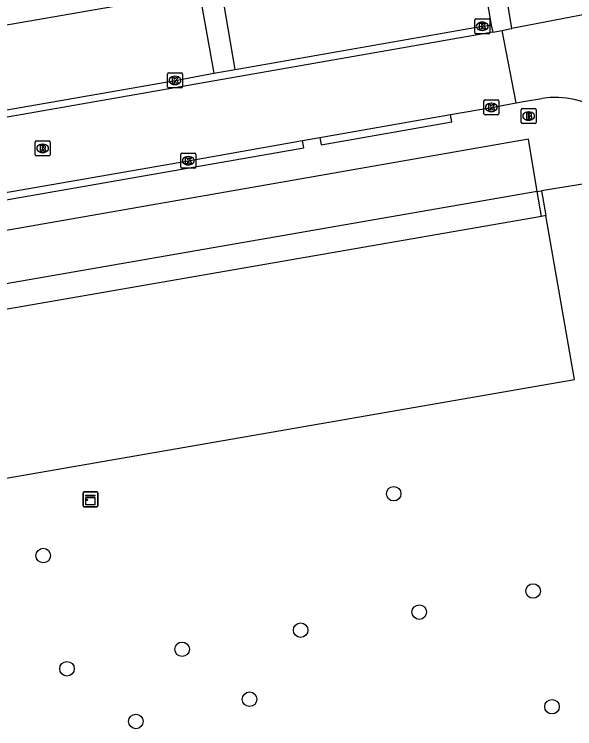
# Model space of a CAD drawing. Extents: x 162880 to 165536, y 384011 to 385179.
# Drawn here: x 164223.66 to 164261.4, y 384864.38 to 384912.52 of the extents above; entities that cross this region are included whole.
import ezdxf

# ---------------------------------------------------------------- set-up
doc = ezdxf.new("R2010")
doc.units = 0
for name, color, linetype in [('IMGEO_Boom', 7, 'Continuous'), ('IMGEO_Brandkraan', 7, 'Continuous'), ('IMGEO_Haag', 7, 'Continuous'), ('IMGEO_Kast', 7, 'Continuous'), ('IMGEO_Kolk', 7, 'Continuous'), ('IMGEO_Muur', 7, 'Continuous'), ('IMGEO_Pand', 7, 'Continuous'), ('IMGEO_Parkeervlak_open', 7, 'Continuous'), ('IMGEO_Rijbaan_lokaal_open', 7, 'Continuous'), ('IMGEO_Rioolput', 7, 'Continuous'), ('IMGEO_Voetpad_open', 7, 'Continuous')]:
    doc.layers.add(name, color=color, linetype=linetype)

msp = doc.modelspace()

# ---------------------------------------------------------------- linework, layer by layer
at = {"layer": 'IMGEO_Boom'}
for centre in [(164249.21, 384880.213), (164225.607, 384876.046), (164258.595, 384873.657), (164250.927, 384872.236), (164242.943, 384871.019), (164234.961, 384869.73), (164227.209, 384868.416), (164239.503, 384866.365), (164259.868, 384865.86), (164231.846, 384864.868)]:
    msp.add_circle(centre, 0.489, dxfattribs=at)
at = {"layer": 'IMGEO_Brandkraan'}
for p, q in [((164257.793, 384905.235), (164257.793, 384906.087)), ((164257.868, 384906.161), (164258.72, 384906.161)), ((164258.794, 384906.087), (164258.794, 384905.235)), ((164258.281, 384905.941), (164258.306, 384905.941)), ((164258.72, 384905.161), (164257.868, 384905.161)), ((164258.304, 384905.381), (164258.279, 384905.381))]:
    msp.add_line(p, q, dxfattribs=at)
for points in [[(164257.793, 384905.235), (164257.793, 384906.087)], [(164257.868, 384906.161), (164258.72, 384906.161)], [(164258.794, 384906.087), (164258.794, 384905.235)], [(164258.141, 384905.861), (164258.141, 384905.461), (164258.354, 384905.461)], [(164258.372, 384905.861), (164258.141, 384905.861)], [(164258.32, 384905.78), (164258.266, 384905.78), (164258.266, 384905.704)], [(164258.266, 384905.704), (164258.319, 384905.704)], [(164258.328, 384905.628), (164258.266, 384905.628), (164258.266, 384905.547)], [(164258.72, 384905.161), (164257.868, 384905.161)], [(164258.266, 384905.547), (164258.328, 384905.547)]]:
    msp.add_lwpolyline(points, dxfattribs=at)
for centre, radius, start, end in [((164257.87, 384906.085), 0.0765, 91.552, 178.448), ((164257.87, 384906.085), 0.0765, 91.552, 178.448), ((164258.718, 384906.085), 0.0765, 1.552, 88.448), ((164258.718, 384906.085), 0.0765, 1.552, 88.448), ((164258.321, 384905.742), 0.0379, 267.8285, 90.9355), ((164258.329, 384905.587), 0.0404, 269.8759, 90.5077), ((164258.376, 384905.716), 0.145, 59.4692, 91.5367), ((164258.401, 384905.763), 0.0922, 285.5137, 58.1501), ((164258.406, 384905.571), 0.105, 301.3115, 78.989), ((164257.87, 384905.237), 0.0765, 181.552, 268.448), ((164257.87, 384905.237), 0.0765, 181.552, 268.448), ((164258.36, 384905.712), 0.251, 268.6676, 293.5347), ((164258.718, 384905.237), 0.0765, 271.552, 358.448), ((164258.718, 384905.237), 0.0765, 271.552, 358.448)]:
    msp.add_arc(centre, radius, start, end, dxfattribs=at)
for centre, major_axis, ratio, start_param, end_param in [((164258.28, 384905.661), (-0.387, 0.002), 0.722429, 4.712389, 7.853982), ((164258.305, 384905.661), (-0.39, 0.002), 0.717154, 1.570796, 4.712389)]:
    msp.add_ellipse(centre, major_axis=major_axis, ratio=ratio, start_param=start_param, end_param=end_param, dxfattribs=at)
at = {"layer": 'IMGEO_Haag'}
msp.add_lwpolyline([(164257.154, 384911.57), (164255.975, 384918.864)], dxfattribs=at)
at = {"layer": 'IMGEO_Kast'}
for p, q in [((164228.288, 384879.411), (164228.288, 384880.252)), ((164228.288, 384880.252), (164228.288, 384879.411)), ((164228.363, 384880.336), (164229.204, 384880.336)), ((164229.204, 384880.336), (164228.363, 384880.336)), ((164229.288, 384880.261), (164229.288, 384879.42)), ((164229.288, 384879.42), (164229.288, 384880.261)), ((164229.213, 384879.336), (164228.372, 384879.336)), ((164228.372, 384879.336), (164229.213, 384879.336))]:
    msp.add_line(p, q, dxfattribs=at)
for points in [[(164228.483, 384880.126), (164229.083, 384880.126), (164229.083, 384880.041), (164228.483, 384880.041), (164228.483, 384880.126)], [(164228.483, 384879.951), (164229.083, 384879.951), (164229.083, 384879.462), (164228.483, 384879.462), (164228.483, 384879.951)]]:
    msp.add_lwpolyline(points, dxfattribs=at)
msp.add_circle((164228.567, 384879.8), 0.0377, dxfattribs=at)
for centre, start, end in [((164228.366, 384880.258), 92.4484, 184.2845), ((164228.366, 384880.258), 92.4484, 184.2845), ((164229.21, 384880.258), 2.4484, 94.2845), ((164229.21, 384880.258), 2.4484, 94.2845), ((164228.366, 384879.414), 182.4484, 274.2845), ((164228.366, 384879.414), 182.4484, 274.2845), ((164229.21, 384879.414), 272.4484, 4.2845), ((164229.21, 384879.414), 272.4484, 4.2845)]:
    msp.add_arc(centre, 0.0779, start, end, dxfattribs=at)
at = {"layer": 'IMGEO_Kolk'}
for p, q in [((164254.67, 384911.282), (164254.67, 384912.134)), ((164254.745, 384912.208), (164255.597, 384912.208)), ((164255.158, 384911.988), (164255.183, 384911.988)), ((164255.671, 384912.134), (164255.671, 384911.282)), ((164255.181, 384911.428), (164255.156, 384911.428)), ((164255.597, 384911.208), (164254.745, 384911.208)), ((164233.983, 384907.638), (164233.983, 384908.49)), ((164234.058, 384908.564), (164234.91, 384908.564)), ((164234.984, 384908.49), (164234.984, 384907.638)), ((164234.471, 384908.344), (164234.496, 384908.344)), ((164234.91, 384907.564), (164234.058, 384907.564)), ((164234.494, 384907.784), (164234.469, 384907.784)), ((164255.284, 384905.82), (164255.284, 384906.672)), ((164255.359, 384906.746), (164256.211, 384906.746)), ((164256.285, 384906.672), (164256.285, 384905.82)), ((164255.772, 384906.526), (164255.797, 384906.526)), ((164256.211, 384905.746), (164255.359, 384905.746)), ((164255.795, 384905.966), (164255.77, 384905.966)), ((164234.876, 384902.225), (164234.876, 384903.077)), ((164234.951, 384903.151), (164235.803, 384903.151)), ((164235.364, 384902.931), (164235.389, 384902.931)), ((164235.877, 384903.077), (164235.877, 384902.225)), ((164235.387, 384902.371), (164235.362, 384902.371)), ((164235.803, 384902.151), (164234.951, 384902.151))]:
    msp.add_line(p, q, dxfattribs=at)
for points in [[(164254.67, 384911.282), (164254.67, 384912.134)], [(164254.745, 384912.208), (164255.597, 384912.208)], [(164254.991, 384911.908), (164255.114, 384911.908), (164255.114, 384911.757), (164255.244, 384911.908), (164255.408, 384911.908), (164255.262, 384911.757), (164255.415, 384911.508), (164255.263, 384911.508), (164255.178, 384911.672), (164255.114, 384911.605), (164255.114, 384911.508), (164254.991, 384911.508), (164254.991, 384911.908)], [(164255.671, 384912.134), (164255.671, 384911.282)], [(164255.597, 384911.208), (164254.745, 384911.208)], [(164233.983, 384907.638), (164233.983, 384908.49)], [(164234.058, 384908.564), (164234.91, 384908.564)], [(164234.984, 384908.49), (164234.984, 384907.638)], [(164234.304, 384908.264), (164234.427, 384908.264), (164234.427, 384908.113), (164234.557, 384908.264), (164234.721, 384908.264), (164234.575, 384908.113), (164234.728, 384907.864), (164234.576, 384907.864), (164234.491, 384908.028), (164234.427, 384907.961), (164234.427, 384907.864), (164234.304, 384907.864), (164234.304, 384908.264)], [(164234.91, 384907.564), (164234.058, 384907.564)], [(164255.284, 384905.82), (164255.284, 384906.672)], [(164255.359, 384906.746), (164256.211, 384906.746)], [(164256.285, 384906.672), (164256.285, 384905.82)], [(164255.605, 384906.446), (164255.728, 384906.446), (164255.728, 384906.295), (164255.858, 384906.446), (164256.022, 384906.446), (164255.876, 384906.295), (164256.029, 384906.046), (164255.877, 384906.046), (164255.792, 384906.21), (164255.728, 384906.143), (164255.728, 384906.046), (164255.605, 384906.046), (164255.605, 384906.446)], [(164256.211, 384905.746), (164255.359, 384905.746)], [(164234.876, 384902.225), (164234.876, 384903.077)], [(164234.951, 384903.151), (164235.803, 384903.151)], [(164235.197, 384902.851), (164235.32, 384902.851), (164235.32, 384902.7), (164235.45, 384902.851), (164235.614, 384902.851), (164235.468, 384902.7), (164235.621, 384902.451), (164235.469, 384902.451), (164235.384, 384902.615), (164235.32, 384902.548), (164235.32, 384902.451), (164235.197, 384902.451), (164235.197, 384902.851)], [(164235.877, 384903.077), (164235.877, 384902.225)], [(164235.803, 384902.151), (164234.951, 384902.151)]]:
    msp.add_lwpolyline(points, dxfattribs=at)
for centre, start, end in [((164254.747, 384912.132), 91.552, 178.448), ((164254.747, 384912.132), 91.552, 178.448), ((164255.595, 384912.132), 1.552, 88.448), ((164255.595, 384912.132), 1.552, 88.448), ((164254.747, 384911.284), 181.552, 268.448), ((164254.747, 384911.284), 181.552, 268.448), ((164255.595, 384911.284), 271.552, 358.448), ((164255.595, 384911.284), 271.552, 358.448), ((164234.06, 384908.488), 91.552, 178.448), ((164234.06, 384908.488), 91.552, 178.448), ((164234.908, 384908.488), 1.552, 88.448), ((164234.908, 384908.488), 1.552, 88.448), ((164234.06, 384907.64), 181.552, 268.448), ((164234.06, 384907.64), 181.552, 268.448), ((164234.908, 384907.64), 271.552, 358.448), ((164234.908, 384907.64), 271.552, 358.448), ((164255.361, 384906.67), 91.552, 178.448), ((164255.361, 384906.67), 91.552, 178.448), ((164256.209, 384906.67), 1.552, 88.448), ((164256.209, 384906.67), 1.552, 88.448), ((164255.361, 384905.822), 181.552, 268.448), ((164255.361, 384905.822), 181.552, 268.448), ((164256.209, 384905.822), 271.552, 358.448), ((164256.209, 384905.822), 271.552, 358.448), ((164234.953, 384903.075), 91.552, 178.448), ((164234.953, 384903.075), 91.552, 178.448), ((164235.801, 384903.075), 1.552, 88.448), ((164235.801, 384903.075), 1.552, 88.448), ((164234.953, 384902.227), 181.552, 268.448), ((164234.953, 384902.227), 181.552, 268.448), ((164235.801, 384902.227), 271.552, 358.448), ((164235.801, 384902.227), 271.552, 358.448)]:
    msp.add_arc(centre, 0.0765, start, end, dxfattribs=at)
for centre, major_axis, ratio, start_param, end_param in [((164255.157, 384911.708), (-0.387, 0.002), 0.722429, 4.712389, 7.853982), ((164255.182, 384911.708), (-0.39, 0.002), 0.717154, 1.570796, 4.712389), ((164234.47, 384908.064), (-0.387, 0.002), 0.722429, 4.712389, 7.853982), ((164234.495, 384908.064), (-0.39, 0.002), 0.717154, 1.570796, 4.712389), ((164255.771, 384906.246), (-0.387, 0.002), 0.722429, 4.712389, 7.853982), ((164255.796, 384906.246), (-0.39, 0.002), 0.717154, 1.570796, 4.712389), ((164235.363, 384902.651), (-0.387, 0.002), 0.722429, 4.712389, 7.853982), ((164235.388, 384902.651), (-0.39, 0.002), 0.717154, 1.570796, 4.712389)]:
    msp.add_ellipse(centre, major_axis=major_axis, ratio=ratio, start_param=start_param, end_param=end_param, dxfattribs=at)
at = {"layer": 'IMGEO_Muur'}
for points in [[(164258.864, 384900.571), (164259.16, 384900.623)], [(164259.157, 384898.897), (164258.864, 384900.571)], [(164259.16, 384900.623), (164259.452, 384898.948)]]:
    msp.add_lwpolyline(points, dxfattribs=at)
at = {"layer": 'IMGEO_Pand'}
for points in [[(164184.562, 384887.66), (164184.409, 384887.633), (164186.628, 384874.924), (164261.379, 384887.914), (164259.452, 384898.948)], [(164259.157, 384898.897), (164203.011, 384889.141)], [(164259.452, 384898.948), (164259.157, 384898.897)]]:
    msp.add_lwpolyline(points, dxfattribs=at)
at = {"layer": 'IMGEO_Parkeervlak_open'}
for points in [[(164238.541, 384908.793), (164237.583, 384914.346), (164254.825, 384917.344), (164255.77, 384911.792)], [(164216.817, 384904.984), (164215.87, 384910.553), (164236.099, 384914.076), (164237.094, 384908.539)]]:
    msp.add_lwpolyline(points, dxfattribs=at)
at = {"layer": 'IMGEO_Rijbaan_lokaal_open'}
for points in [[(164265.575, 384913.185), (164257.154, 384911.57)], [(164238.541, 384908.793), (164255.171, 384911.708), (164255.77, 384911.792)], [(164255.77, 384911.792), (164255.884, 384911.313)], [(164255.884, 384911.313), (164256.52, 384911.42)], [(164256.52, 384911.42), (164257, 384911.532), (164257.154, 384911.57)], [(164257.445, 384906.554), (164256.52, 384911.42)], [(164255.884, 384911.313), (164197.397, 384901.074)], [(164216.817, 384904.984), (164234.484, 384908.065), (164237.094, 384908.539)], [(164237.094, 384908.539), (164237.892, 384908.679), (164238.541, 384908.793)], [(164253.042, 384905.765), (164255.785, 384906.247), (164257.445, 384906.554)], [(164257.445, 384906.554), (164258.082, 384906.664), (164259.194, 384906.847)], [(164244.234, 384904.21), (164253.042, 384905.765)], [(164243.073, 384904.005), (164244.234, 384904.21)], [(164217.492, 384899.542), (164235.376, 384902.65), (164243.073, 384904.005)]]:
    msp.add_lwpolyline(points, dxfattribs=at)
msp.add_arc((164260.103, 384900.957), 5.959, 16.1101, 98.7711, dxfattribs=at)
at = {"layer": 'IMGEO_Rioolput'}
for p, q in [((164225.07, 384903.057), (164225.07, 384903.909)), ((164225.145, 384903.983), (164225.997, 384903.983)), ((164225.558, 384903.763), (164225.583, 384903.763)), ((164226.071, 384903.909), (164226.071, 384903.057)), ((164225.581, 384903.203), (164225.556, 384903.203)), ((164225.997, 384902.983), (164225.145, 384902.983))]:
    msp.add_line(p, q, dxfattribs=at)
for points in [[(164225.07, 384903.057), (164225.07, 384903.909)], [(164225.145, 384903.983), (164225.997, 384903.983)], [(164225.659, 384903.681), (164225.407, 384903.683), (164225.407, 384903.283)], [(164226.071, 384903.909), (164226.071, 384903.057)], [(164225.407, 384903.283), (164225.531, 384903.283), (164225.531, 384903.445), (164225.542, 384903.445)], [(164225.585, 384903.602), (164225.531, 384903.602), (164225.531, 384903.521)], [(164225.531, 384903.521), (164225.583, 384903.521)], [(164225.589, 384903.416), (164225.66, 384903.283), (164225.8, 384903.283), (164225.735, 384903.409)], [(164225.997, 384902.983), (164225.145, 384902.983)]]:
    msp.add_lwpolyline(points, dxfattribs=at)
for centre, radius, start, end in [((164225.147, 384903.907), 0.0765, 91.552, 178.448), ((164225.147, 384903.907), 0.0765, 91.552, 178.448), ((164225.658, 384903.571), 0.109, 350.3612, 89.416), ((164225.995, 384903.907), 0.0765, 1.552, 88.448), ((164225.995, 384903.907), 0.0765, 1.552, 88.448), ((164225.541, 384903.392), 0.0533, 26.0293, 88.6989), ((164225.567, 384903.71), 0.19, 274.7715, 282.9687), ((164225.591, 384903.506), 0.0964, 77.0061, 93.1865), ((164225.605, 384903.563), 0.0378, 276.6634, 79.6772), ((164225.656, 384903.571), 0.112, 277.5842, 350.9817), ((164225.64, 384903.356), 0.108, 29.5134, 73.7905), ((164225.147, 384903.059), 0.0765, 181.552, 268.448), ((164225.147, 384903.059), 0.0765, 181.552, 268.448), ((164225.995, 384903.059), 0.0765, 271.552, 358.448), ((164225.995, 384903.059), 0.0765, 271.552, 358.448)]:
    msp.add_arc(centre, radius, start, end, dxfattribs=at)
for centre, major_axis, ratio, start_param, end_param in [((164225.557, 384903.483), (-0.387, 0.002), 0.722429, 4.712389, 7.853982), ((164225.582, 384903.483), (-0.39, 0.002), 0.717154, 1.570796, 4.712389)]:
    msp.add_ellipse(centre, major_axis=major_axis, ratio=ratio, start_param=start_param, end_param=end_param, dxfattribs=at)
at = {"layer": 'IMGEO_Voetpad_open'}
for points in [[(164244.234, 384904.21), (164244.32, 384903.718), (164253.128, 384905.273), (164253.042, 384905.765)], [(164258.864, 384900.571), (164258.278, 384904.101), (164202.054, 384894.254), (164202.698, 384890.812)], [(164217.492, 384899.542), (164217.577, 384899.05), (164243.158, 384903.513), (164243.073, 384904.005)], [(164266.082, 384901.752), (164259.16, 384900.623)], [(164258.864, 384900.571), (164202.698, 384890.812)]]:
    msp.add_lwpolyline(points, dxfattribs=at)

doc.saveas('drawing.dxf')
